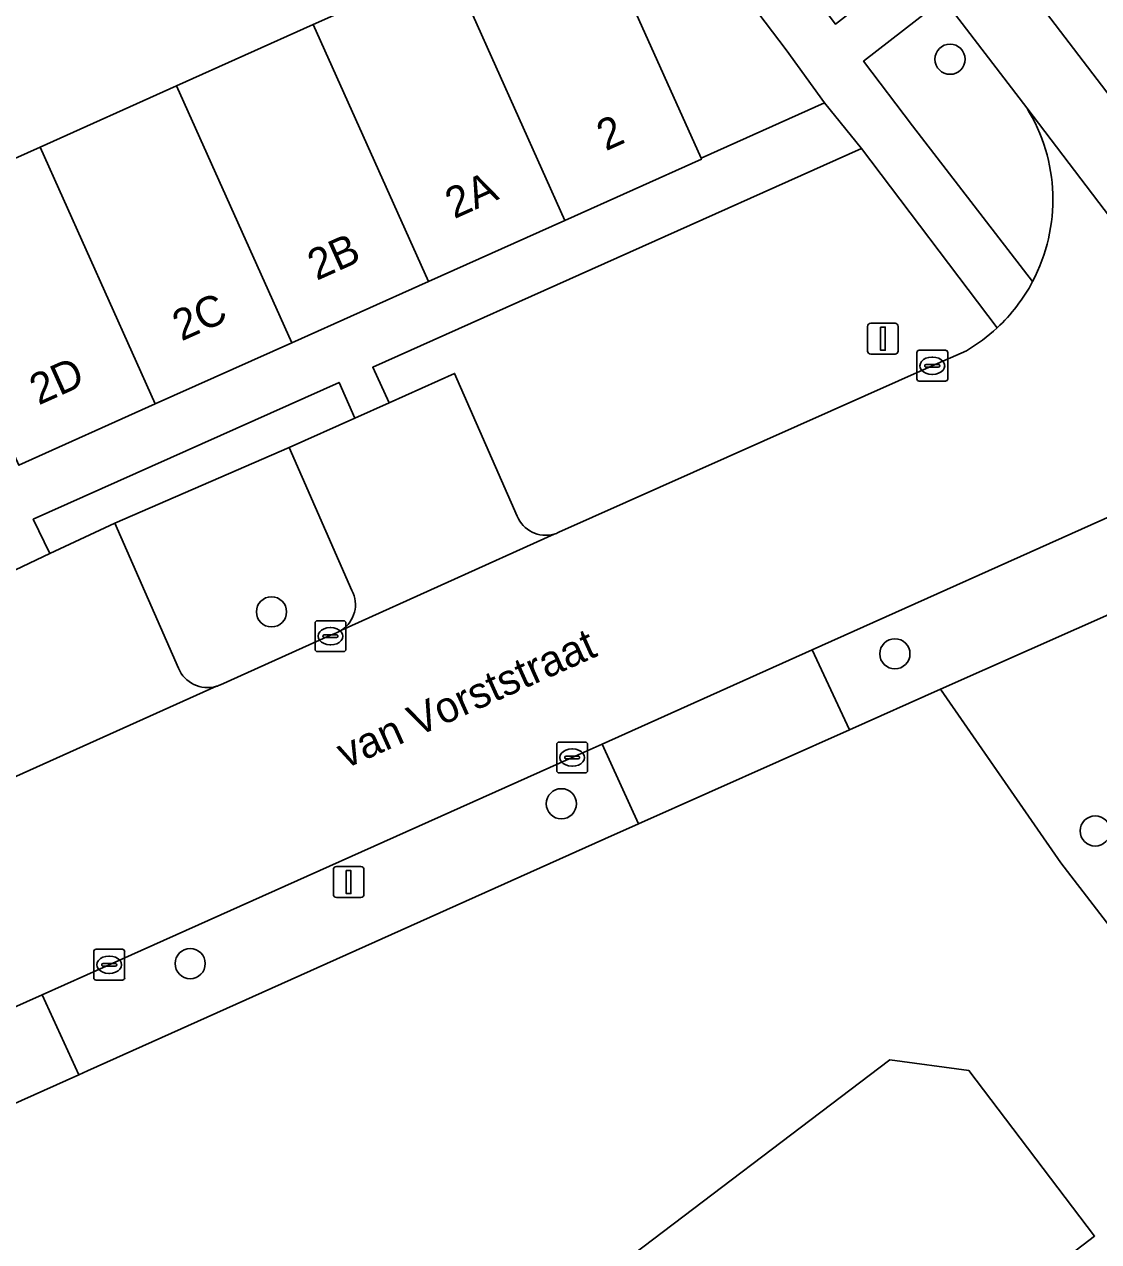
# Model space of a CAD drawing. Extents: x 160023 to 161302, y 384750 to 385707.
# Drawn here: x 160490.83 to 160525.65, y 385371.24 to 385410.69 of the extents above; entities that cross this region are included whole.
import ezdxf

# ---------------------------------------------------------------- set-up
doc = ezdxf.new("R2010")
doc.units = 0
for name, color, linetype in [('IMGEO_Berm_groen', 7, 'Continuous'), ('IMGEO_Boom', 7, 'Continuous'), ('IMGEO_Erf', 7, 'Continuous'), ('IMGEO_Fietspad_gesloten', 7, 'Continuous'), ('IMGEO_Groenvoorziening', 7, 'Continuous'), ('IMGEO_Hek', 7, 'Continuous'), ('IMGEO_Kolk', 7, 'Continuous'), ('IMGEO_Lichtmast', 7, 'Continuous'), ('IMGEO_Openbare_ruimte_label', 7, 'Continuous'), ('IMGEO_Pand', 7, 'Continuous'), ('IMGEO_Pand_nummerreeks', 7, 'Continuous'), ('IMGEO_Parkeervlak_open', 7, 'Continuous'), ('IMGEO_Rijbaan_lokaal_open', 7, 'Continuous'), ('IMGEO_Verkeerseiland_groen', 7, 'Continuous'), ('IMGEO_Voetpad_open', 7, 'Continuous')]:
    doc.layers.add(name, color=color, linetype=linetype)

msp = doc.modelspace()

# ---------------------------------------------------------------- linework, layer by layer
at = {"layer": 'IMGEO_Berm_groen'}
for points in [[(160520.614, 385411.511), (160518.029, 385409.493), (160519.61, 385407.403), (160523.504, 385402.352)], [(160523.314, 385407.987), (160520.614, 385411.511)], [(160499.411, 385396.971), (160493.77, 385394.524), (160495.825, 385389.822)], [(160501.449, 385392.343), (160499.411, 385396.971)], [(160497.192, 385389.286), (160500.73, 385390.879), (160500.947, 385390.974)]]:
    msp.add_lwpolyline(points, dxfattribs=at)
for centre, radius, start, end in [((160518.493, 385405.004), 5.669, 332.1118, 31.7505), ((160500.579, 385391.886), 0.983, 302.7681, 27.736), ((160500.543, 385391.955), 1.061, 292.4032, 302.3915), ((160496.769, 385390.219), 1.024, 202.8226, 286.2291), ((160496.819, 385390.095), 0.891, 285.3545, 294.746)]:
    msp.add_arc(centre, radius, start, end, dxfattribs=at)
at = {"layer": 'IMGEO_Boom'}
for centre in [(160520.831, 385409.558), (160498.842, 385391.649), (160519.043, 385390.29), (160508.235, 385385.43), (160525.534, 385384.549), (160496.208, 385380.25)]:
    msp.add_circle(centre, 0.489, dxfattribs=at)
at = {"layer": 'IMGEO_Erf'}
for points in [[(160454.813, 385393.235), (160456.56, 385391.336), (160458.982, 385390.439), (160461.323, 385390.655), (160460.35, 385392.812), (160464.796, 385394.806), (160469.22, 385396.79), (160473.645, 385398.774), (160478.069, 385400.759), (160482.494, 385402.743), (160486.918, 385404.727), (160491.343, 385406.712), (160495.768, 385408.696), (160500.192, 385410.68), (160504.617, 385412.665)], [(160535.223, 385369.481), (160524.417, 385383.518), (160520.523, 385389.139), (160517.569, 385387.826), (160510.738, 385384.78), (160509.647, 385384.293), (160492.879, 385376.773), (160492.603, 385376.65), (160487.014, 385374.148), (160475.173, 385368.849)], [(160500.361, 385363.091), (160518.877, 385377.137), (160521.444, 385376.784), (160525.515, 385371.418), (160524.734, 385370.825)]]:
    msp.add_lwpolyline(points, dxfattribs=at)
at = {"layer": 'IMGEO_Fietspad_gesloten'}
for points in [[(160557.043, 385367.718), (160554.061, 385371.46), (160553.925, 385371.64), (160547.014, 385380.747), (160546.854, 385380.958), (160539.862, 385390.15), (160538.063, 385392.567), (160536.369, 385394.761), (160526.049, 385408.311), (160523.19, 385412.064), (160521.367, 385414.466), (160507.775, 385432.386), (160506.859, 385433.594), (160496.701, 385446.986), (160495.79, 385448.187), (160486.213, 385460.814), (160482.072, 385466.259), (160477.883, 385471.703), (160476.046, 385474.129), (160468.509, 385483.99), (160467.607, 385485.214), (160450.164, 385508.169)], [(160449.613, 385504.891), (160459.973, 385491.267), (160463.968, 385486.014), (160472.502, 385474.792), (160473.388, 385473.626), (160493.83, 385446.745), (160494.764, 385445.517), (160504.971, 385432.095), (160505.899, 385430.875), (160519.697, 385412.717), (160520.509, 385411.649), (160520.614, 385411.511), (160523.314, 385407.987), (160534.366, 385393.459), (160554.321, 385367.155)]]:
    msp.add_lwpolyline(points, dxfattribs=at)
at = {"layer": 'IMGEO_Groenvoorziening'}
for points in [[(160505.278, 385423.36), (160509.041, 385414.649), (160512.76, 385406.353), (160516.757, 385408.146), (160515.52, 385409.866)], [(160499.411, 385396.971), (160501.548, 385397.929), (160501.033, 385399.086), (160491.121, 385394.649), (160491.659, 385393.536), (160493.77, 385394.524)]]:
    msp.add_lwpolyline(points, close=True, dxfattribs=at)
for points in [[(160517.963, 385406.666), (160502.125, 385399.575), (160502.658, 385398.427), (160504.773, 385399.375), (160506.807, 385394.755)], [(160522.357, 385400.853), (160517.963, 385406.666)], [(160508.152, 385394.227), (160520.255, 385399.625), (160521.365, 385400.112)], [(160561.451, 385348.128), (160527.799, 385392.373), (160520.523, 385389.139), (160524.417, 385383.518), (160535.223, 385369.481)]]:
    msp.add_lwpolyline(points, dxfattribs=at)
for centre, radius, start, end in [((160518.498, 385404.985), 5.653, 300.4718, 313.0459), ((160507.724, 385395.115), 0.985, 201.4282, 286.0597), ((160507.754, 385395.04), 0.906, 285.5852, 296.093)]:
    msp.add_arc(centre, radius, start, end, dxfattribs=at)
at = {"layer": 'IMGEO_Hek'}
msp.add_lwpolyline([(160520.542, 385389.112), (160524.417, 385383.518), (160535.223, 385369.481)], dxfattribs=at)
at = {"layer": 'IMGEO_Kolk'}
for p, q in [((160519.829, 385400.125), (160520.681, 385400.125)), ((160519.754, 385399.199), (160519.754, 385400.051)), ((160520.242, 385399.905), (160520.267, 385399.905)), ((160520.755, 385400.051), (160520.755, 385399.199)), ((160520.013, 385399.619), (160520.013, 385399.631)), ((160520.451, 385399.582), (160520.053, 385399.582)), ((160520.056, 385399.668), (160520.454, 385399.668)), ((160520.265, 385399.345), (160520.24, 385399.345)), ((160520.497, 385399.631), (160520.497, 385399.619)), ((160520.681, 385399.125), (160519.829, 385399.125)), ((160500.252, 385390.435), (160500.252, 385391.287)), ((160500.327, 385391.361), (160501.179, 385391.361)), ((160500.74, 385391.141), (160500.765, 385391.141)), ((160501.253, 385391.287), (160501.253, 385390.435)), ((160500.511, 385390.855), (160500.511, 385390.867)), ((160500.949, 385390.818), (160500.551, 385390.818)), ((160500.554, 385390.904), (160500.952, 385390.904)), ((160500.995, 385390.867), (160500.995, 385390.855)), ((160501.179, 385390.361), (160500.327, 385390.361)), ((160500.763, 385390.581), (160500.738, 385390.581)), ((160508.085, 385386.502), (160508.085, 385387.354)), ((160508.16, 385387.428), (160509.012, 385387.428)), ((160508.573, 385387.208), (160508.598, 385387.208)), ((160509.086, 385387.354), (160509.086, 385386.502)), ((160508.344, 385386.922), (160508.344, 385386.934)), ((160508.782, 385386.885), (160508.384, 385386.885)), ((160508.387, 385386.971), (160508.785, 385386.971)), ((160508.828, 385386.934), (160508.828, 385386.922)), ((160509.012, 385386.428), (160508.16, 385386.428)), ((160508.596, 385386.648), (160508.571, 385386.648)), ((160493.083, 385379.787), (160493.083, 385380.639)), ((160493.158, 385380.713), (160494.01, 385380.713)), ((160493.571, 385380.493), (160493.596, 385380.493)), ((160494.084, 385380.639), (160494.084, 385379.787)), ((160493.342, 385380.207), (160493.342, 385380.219)), ((160493.78, 385380.17), (160493.382, 385380.17)), ((160493.385, 385380.256), (160493.783, 385380.256)), ((160493.826, 385380.219), (160493.826, 385380.207)), ((160494.01, 385379.713), (160493.158, 385379.713)), ((160493.594, 385379.933), (160493.569, 385379.933))]:
    msp.add_line(p, q, dxfattribs=at)
for points in [[(160519.829, 385400.125), (160520.681, 385400.125)], [(160519.754, 385399.199), (160519.754, 385400.051)], [(160520.755, 385400.051), (160520.755, 385399.199)], [(160520.681, 385399.125), (160519.829, 385399.125)], [(160500.252, 385390.435), (160500.252, 385391.287)], [(160500.327, 385391.361), (160501.179, 385391.361)], [(160501.253, 385391.287), (160501.253, 385390.435)], [(160501.179, 385390.361), (160500.327, 385390.361)], [(160508.085, 385386.502), (160508.085, 385387.354)], [(160508.16, 385387.428), (160509.012, 385387.428)], [(160509.086, 385387.354), (160509.086, 385386.502)], [(160509.012, 385386.428), (160508.16, 385386.428)], [(160493.083, 385379.787), (160493.083, 385380.639)], [(160493.158, 385380.713), (160494.01, 385380.713)], [(160494.084, 385380.639), (160494.084, 385379.787)], [(160494.01, 385379.713), (160493.158, 385379.713)]]:
    msp.add_lwpolyline(points, dxfattribs=at)
for centre, radius, start, end in [((160519.831, 385400.049), 0.0765, 91.552, 178.448), ((160519.831, 385400.049), 0.0765, 91.552, 178.448), ((160520.679, 385400.049), 0.0765, 1.552, 88.448), ((160520.679, 385400.049), 0.0765, 1.552, 88.448), ((160520.053, 385399.628), 0.0403, 85.8775, 175.7526), ((160520.05, 385399.618), 0.0366, 178.938, 274.7102), ((160520.454, 385399.625), 0.043, 264.8664, 352.4533), ((160520.458, 385399.63), 0.0386, 1.7309, 96.639), ((160519.831, 385399.201), 0.0765, 181.552, 268.448), ((160519.831, 385399.201), 0.0765, 181.552, 268.448), ((160520.679, 385399.201), 0.0765, 271.552, 358.448), ((160520.679, 385399.201), 0.0765, 271.552, 358.448), ((160500.329, 385391.285), 0.0765, 91.552, 178.448), ((160500.329, 385391.285), 0.0765, 91.552, 178.448), ((160501.177, 385391.285), 0.0765, 1.552, 88.448), ((160501.177, 385391.285), 0.0765, 1.552, 88.448), ((160500.551, 385390.864), 0.0403, 85.8775, 175.7526), ((160500.548, 385390.854), 0.0366, 178.938, 274.7102), ((160500.952, 385390.861), 0.043, 264.8664, 352.4533), ((160500.956, 385390.866), 0.0386, 1.7309, 96.639), ((160500.329, 385390.437), 0.0765, 181.552, 268.448), ((160500.329, 385390.437), 0.0765, 181.552, 268.448), ((160501.177, 385390.437), 0.0765, 271.552, 358.448), ((160501.177, 385390.437), 0.0765, 271.552, 358.448), ((160508.162, 385387.352), 0.0765, 91.552, 178.448), ((160508.162, 385387.352), 0.0765, 91.552, 178.448), ((160509.01, 385387.352), 0.0765, 1.552, 88.448), ((160509.01, 385387.352), 0.0765, 1.552, 88.448), ((160508.384, 385386.931), 0.0403, 85.8775, 175.7526), ((160508.381, 385386.921), 0.0366, 178.938, 274.7102), ((160508.785, 385386.928), 0.043, 264.8664, 352.4533), ((160508.789, 385386.933), 0.0386, 1.7309, 96.639), ((160508.162, 385386.504), 0.0765, 181.552, 268.448), ((160508.162, 385386.504), 0.0765, 181.552, 268.448), ((160509.01, 385386.504), 0.0765, 271.552, 358.448), ((160509.01, 385386.504), 0.0765, 271.552, 358.448), ((160493.16, 385380.637), 0.0765, 91.552, 178.448), ((160493.16, 385380.637), 0.0765, 91.552, 178.448), ((160494.008, 385380.637), 0.0765, 1.552, 88.448), ((160494.008, 385380.637), 0.0765, 1.552, 88.448), ((160493.382, 385380.216), 0.0403, 85.8775, 175.7526), ((160493.379, 385380.206), 0.0366, 178.938, 274.7102), ((160493.783, 385380.213), 0.043, 264.8664, 352.4533), ((160493.787, 385380.218), 0.0386, 1.7309, 96.639), ((160493.16, 385379.789), 0.0765, 181.552, 268.448), ((160493.16, 385379.789), 0.0765, 181.552, 268.448), ((160494.008, 385379.789), 0.0765, 271.552, 358.448), ((160494.008, 385379.789), 0.0765, 271.552, 358.448)]:
    msp.add_arc(centre, radius, start, end, dxfattribs=at)
for centre, major_axis, ratio, start_param, end_param in [((160520.241, 385399.625), (-0.387, 0.002), 0.722429, 4.712389, 7.853982), ((160520.266, 385399.625), (-0.39, 0.002), 0.717154, 1.570796, 4.712389), ((160500.739, 385390.861), (-0.387, 0.002), 0.722429, 4.712389, 7.853982), ((160500.764, 385390.861), (-0.39, 0.002), 0.717154, 1.570796, 4.712389), ((160508.572, 385386.928), (-0.387, 0.002), 0.722429, 4.712389, 7.853982), ((160508.597, 385386.928), (-0.39, 0.002), 0.717154, 1.570796, 4.712389), ((160493.57, 385380.213), (-0.387, 0.002), 0.722429, 4.712389, 7.853982), ((160493.595, 385380.213), (-0.39, 0.002), 0.717154, 1.570796, 4.712389)]:
    msp.add_ellipse(centre, major_axis=major_axis, ratio=ratio, start_param=start_param, end_param=end_param, dxfattribs=at)
at = {"layer": 'IMGEO_Lichtmast'}
for p, q in [((160518.159, 385400.101), (160518.159, 385400.901)), ((160518.159, 385400.901), (160518.159, 385400.101)), ((160518.259, 385401.001), (160519.049, 385401.001)), ((160519.049, 385401.001), (160518.259, 385401.001)), ((160519.149, 385400.901), (160519.149, 385400.101)), ((160519.149, 385400.101), (160519.149, 385400.901)), ((160519.049, 385400.001), (160518.259, 385400.001)), ((160518.259, 385400.001), (160519.049, 385400.001)), ((160500.847, 385382.492), (160500.847, 385383.292)), ((160500.847, 385383.292), (160500.847, 385382.492)), ((160500.947, 385383.392), (160501.737, 385383.392)), ((160501.737, 385383.392), (160500.947, 385383.392)), ((160501.837, 385383.292), (160501.837, 385382.492)), ((160501.837, 385382.492), (160501.837, 385383.292)), ((160501.737, 385382.392), (160500.947, 385382.392)), ((160500.947, 385382.392), (160501.737, 385382.392))]:
    msp.add_line(p, q, dxfattribs=at)
for points in [[(160518.579, 385400.876), (160518.729, 385400.876), (160518.729, 385400.126), (160518.579, 385400.126), (160518.579, 385400.876)], [(160501.267, 385383.267), (160501.417, 385383.267), (160501.417, 385382.517), (160501.267, 385382.517), (160501.267, 385383.267)]]:
    msp.add_lwpolyline(points, dxfattribs=at)
for centre, start, end in [((160518.259, 385400.901), 90, 180), ((160518.259, 385400.901), 90, 180), ((160519.049, 385400.901), 0, 90), ((160519.049, 385400.901), 360, 90), ((160518.259, 385400.101), 180, 270), ((160518.259, 385400.101), 180, 270), ((160519.049, 385400.101), 270, 0), ((160519.049, 385400.101), 270, 0), ((160500.947, 385383.292), 90, 180), ((160500.947, 385383.292), 90, 180), ((160501.737, 385383.292), 0, 90), ((160501.737, 385383.292), 360, 90), ((160500.947, 385382.492), 180, 270), ((160500.947, 385382.492), 180, 270), ((160501.737, 385382.492), 270, 0), ((160501.737, 385382.492), 270, 0)]:
    msp.add_arc(centre, 0.1, start, end, dxfattribs=at)
at = {"layer": 'IMGEO_Pand'}
for points in [[(160509.041, 385414.649), (160504.617, 385412.665), (160508.35, 385404.336), (160512.775, 385406.319), (160512.76, 385406.353)], [(160504.617, 385412.665), (160500.192, 385410.68), (160503.925, 385402.352), (160508.35, 385404.336)], [(160500.192, 385410.68), (160495.768, 385408.696), (160499.5, 385400.369), (160503.925, 385402.352)], [(160495.768, 385408.696), (160491.343, 385406.712), (160495.075, 385398.386), (160499.5, 385400.369)], [(160491.343, 385406.712), (160486.918, 385404.727), (160490.65, 385396.402), (160495.075, 385398.386)]]:
    msp.add_lwpolyline(points, close=True, dxfattribs=at)
msp.add_lwpolyline([(160524.734, 385370.825), (160525.515, 385371.418), (160521.444, 385376.784), (160518.877, 385377.137), (160500.361, 385363.091)], dxfattribs=at)
at = {"layer": 'IMGEO_Parkeervlak_open'}
for points in [[(160506.807, 385394.755), (160504.773, 385399.375), (160502.658, 385398.427)], [(160502.658, 385398.427), (160501.548, 385397.929), (160499.411, 385396.971), (160501.449, 385392.343)], [(160493.77, 385394.524), (160491.659, 385393.536), (160490.544, 385393.014), (160488.44, 385392.029), (160490.486, 385387.431)], [(160495.825, 385389.822), (160493.77, 385394.524)], [(160501.111, 385391.059), (160507.997, 385394.168)], [(160490.15, 385386.134), (160497.055, 385389.236)]]:
    msp.add_lwpolyline(points, dxfattribs=at)
for centre, radius, start, end in [((160507.724, 385395.115), 0.985, 201.4282, 286.0597), ((160500.579, 385391.886), 0.983, 302.7681, 27.736), ((160496.769, 385390.219), 1.024, 202.8226, 286.2291)]:
    msp.add_arc(centre, radius, start, end, dxfattribs=at)
at = {"layer": 'IMGEO_Rijbaan_lokaal_open'}
for points in [[(160534.366, 385393.459), (160523.314, 385407.987)], [(160521.365, 385400.112), (160520.255, 385399.625), (160508.152, 385394.227)], [(160509.56, 385387.365), (160516.366, 385390.418), (160526.444, 385394.938), (160526.649, 385395.015)], [(160507.997, 385394.168), (160501.111, 385391.059)], [(160500.947, 385390.974), (160500.73, 385390.879), (160497.192, 385389.286)], [(160497.055, 385389.236), (160490.15, 385386.134)], [(160454.417, 385368.761), (160458.673, 385368.236), (160463.135, 385368.358), (160468.051, 385369.246), (160472.793, 385370.919), (160475.751, 385372.235), (160485.797, 385376.729), (160491.415, 385379.242), (160493.584, 385380.213), (160508.586, 385386.928), (160509.56, 385387.365)]]:
    msp.add_lwpolyline(points, dxfattribs=at)
for centre, radius, start, end in [((160518.493, 385405.004), 5.669, 332.1118, 31.7505), ((160518.503, 385404.99), 5.654, 312.9698, 332.1855), ((160518.498, 385404.985), 5.653, 300.4718, 313.0459), ((160507.754, 385395.04), 0.906, 285.5852, 296.093), ((160500.543, 385391.955), 1.061, 292.4032, 302.3915), ((160496.819, 385390.095), 0.891, 285.3545, 294.746)]:
    msp.add_arc(centre, radius, start, end, dxfattribs=at)
at = {"layer": 'IMGEO_Verkeerseiland_groen'}
msp.add_lwpolyline([(160528.43, 385411.763), (160526.561, 385414.462), (160526.493, 385414.558), (160523.19, 385412.064), (160526.049, 385408.311)], dxfattribs=at)
at = {"layer": 'IMGEO_Voetpad_open'}
for points in [[(160309.31, 385683.738), (160355.614, 385622.731), (160357.428, 385620.349), (160358.041, 385619.543), (160358.245, 385619.276), (160357.125, 385618.422), (160361.856, 385612.196), (160387.38, 385578.566), (160387.517, 385578.387), (160393.142, 385571.008), (160399.19, 385563.077), (160401.63, 385559.862), (160403.817, 385556.981), (160444.37, 385503.548), (160445.278, 385502.355), (160457.038, 385486.896), (160458.867, 385484.508), (160461.664, 385480.824), (160505.278, 385423.36), (160515.52, 385409.866), (160516.757, 385408.146), (160517.963, 385406.666), (160522.357, 385400.853)], [(160523.504, 385402.352), (160519.61, 385407.403), (160518.029, 385409.493), (160520.614, 385411.511), (160520.509, 385411.649), (160519.697, 385412.717), (160517.118, 385410.697), (160503.303, 385428.959), (160505.899, 385430.875), (160504.971, 385432.095), (160502.396, 385430.153), (160492.165, 385443.635), (160494.764, 385445.517), (160493.83, 385446.745), (160491.256, 385444.81), (160470.873, 385471.66)], [(160490.544, 385393.014), (160491.659, 385393.536), (160491.121, 385394.649), (160501.033, 385399.086), (160501.548, 385397.929), (160502.658, 385398.427), (160502.125, 385399.575), (160517.963, 385406.666), (160516.757, 385408.146), (160512.76, 385406.353), (160512.775, 385406.319), (160508.35, 385404.336), (160503.925, 385402.352), (160499.5, 385400.369), (160495.075, 385398.386), (160490.65, 385396.402)]]:
    msp.add_lwpolyline(points, dxfattribs=at)
for points in [[(160527.799, 385392.373), (160526.649, 385395.015), (160526.444, 385394.938), (160516.366, 385390.418), (160517.569, 385387.826), (160520.523, 385389.139)], [(160517.569, 385387.826), (160516.366, 385390.418), (160509.56, 385387.365), (160510.738, 385384.78)], [(160510.738, 385384.78), (160509.56, 385387.365), (160508.586, 385386.928), (160493.584, 385380.213), (160491.415, 385379.242), (160492.603, 385376.65), (160492.879, 385376.773), (160509.647, 385384.293)], [(160492.603, 385376.65), (160491.415, 385379.242), (160485.797, 385376.729), (160487.014, 385374.148)]]:
    msp.add_lwpolyline(points, close=True, dxfattribs=at)
msp.add_arc((160518.503, 385404.99), 5.654, 312.9698, 332.1855, dxfattribs=at)

# ---------------------------------------------------------------- texts
at = {"layer": 'IMGEO_Openbare_ruimte_label'}
msp.add_text('van Vorststraat', height=1, rotation=24.1311, dxfattribs=at).set_placement((160501.245, 385386.56))
at = {"layer": 'IMGEO_Pand_nummerreeks'}
for s, p in [('2', (160509.673, 385406.572)), ('2A', (160504.764, 385404.372)), ('2B', (160500.306, 385402.374)), ('2C', (160495.924, 385400.41)), ('2D', (160491.296, 385398.336))]:
    msp.add_text(s, height=1, rotation=24.1444, dxfattribs=at).set_placement(p)

doc.saveas('drawing.dxf')
